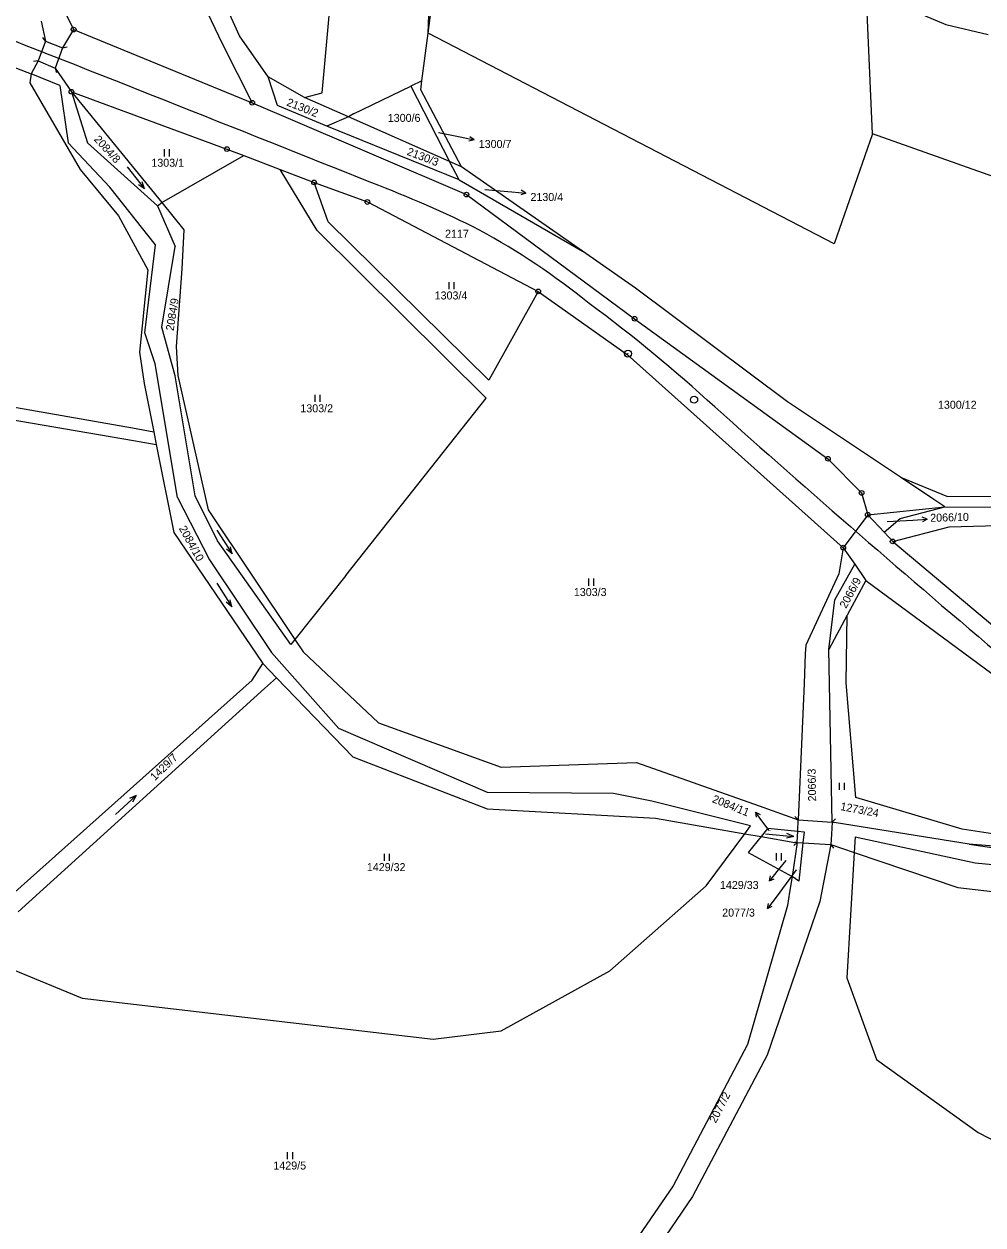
# Model space of a CAD drawing. Extents: x -795483 to -789093, y -1112258 to -1108741.
# Drawn here: x -793555.1 to -793351.3, y -1109958.4 to -1109703.2 of the extents above; entities that cross this region are included whole.
import ezdxf

# ---------------------------------------------------------------- set-up
doc = ezdxf.new("R2010")
doc.units = 0
for name, color, linetype in [('Komunikace', 7, 'Continuous'), ('Popis vodovodních řadů', 7, 'Continuous'), ('Vrstva 1', 7, 'Continuous'), ('Vrstva 10', 7, 'Continuous'), ('Vrstva 14', 7, 'Continuous'), ('Vrstva 16', 7, 'Continuous'), ('Vrstva 2', 7, 'Continuous'), ('Vrstva 23', 7, 'Continuous'), ('Vrstva 28', 7, 'Continuous')]:
    doc.layers.add(name, color=color, linetype=linetype)

msp = doc.modelspace()

# ---------------------------------------------------------------- linework, layer by layer
at = {"layer": 'Komunikace'}
for p, q in [((-793466.96, -1109726.27), (-793462.35, -1109727.25)), ((-793457.13, -1109738.38), (-793451.42, -1109738.89)), ((-793371.63, -1109808.94), (-793366.16, -1109808.64)), ((-793396.7, -1109874.62), (-793397.84, -1109873.1)), ((-793390.95, -1109882.95), (-793395.25, -1109888.78)), ((-793393.18, -1109880.94), (-793394.78, -1109882.97))]:
    msp.add_line(p, q, dxfattribs=at)
at = {"layer": 'Popis vodovodních řadů'}
for p, q in [((-793550.47, -1109706.86), (-793551.08, -1109706.08)), ((-793546.84, -1109708.32), (-793545.88, -1109708.08)), ((-793552.03, -1109711.08), (-793553.01, -1109711.18)), ((-793548.41, -1109712.62), (-793548.12, -1109713.57)), ((-793390.51, -1109872.33), (-793391.22, -1109871.64)), ((-793383.33, -1109872.82), (-793382.6, -1109872.15)), ((-793390.72, -1109877.15), (-793391.49, -1109877.77)), ((-793383.62, -1109877.58), (-793383.03, -1109878.37))]:
    msp.add_line(p, q, dxfattribs=at)
at = {"layer": 'Vrstva 1'}
for p, q in [((-793469.16, -1109705.19), (-793459.41, -1109631.23)), ((-793491.66, -1109717.88), (-793485.12, -1109644.17)), ((-793509.24, -1109705.72), (-793535.68, -1109647.92)), ((-793540.46, -1109649.4), (-793512.96, -1109707.35)), ((-793552.57, -1109688.08), (-793544.5, -1109704.41)), ((-793469.16, -1109705.19), (-793468.41, -1109686.73)), ((-793614.32, -1109690.14), (-793553.56, -1109713.84)), ((-793374.73, -1109726.6), (-793376.04, -1109697.4)), ((-793368.2, -1109699.51), (-793359.13, -1109703.34)), ((-793551.4, -1109702.65), (-793550.47, -1109706.86)), ((-793359.13, -1109703.34), (-793350.15, -1109705.5)), ((-793550.47, -1109706.86), (-793552.03, -1109711.08)), ((-793544.5, -1109704.41), (-793546.84, -1109708.32)), ((-793544.5, -1109704.41), (-793506.56, -1109719.99)), ((-793503.19, -1109714.44), (-793509.24, -1109705.72)), ((-793470.5, -1109715.31), (-793469.16, -1109705.19)), ((-793382.89, -1109749.93), (-793469.16, -1109705.19)), ((-793546.84, -1109708.32), (-793548.41, -1109712.62)), ((-793512.96, -1109707.35), (-793506.56, -1109719.99)), ((-793552.03, -1109711.08), (-793553.56, -1109713.84)), ((-793553.56, -1109713.84), (-793553.78, -1109715.72)), ((-793547.43, -1109716.29), (-793553.56, -1109713.84)), ((-793548.41, -1109712.62), (-793544.98, -1109717.63)), ((-793501.17, -1109720.54), (-793503.19, -1109714.44)), ((-793495.44, -1109718.85), (-793503.19, -1109714.44)), ((-793553.78, -1109715.72), (-793543.1, -1109734.18)), ((-793547.43, -1109716.29), (-793545.65, -1109728.46)), ((-793485.06, -1109722.32), (-793472.84, -1109716.42)), ((-793470.5, -1109715.31), (-793472.84, -1109716.42)), ((-793472.84, -1109716.42), (-793464.62, -1109732.49)), ((-793470.75, -1109717.24), (-793470.5, -1109715.31)), ((-793544.98, -1109717.63), (-793541.55, -1109728.46)), ((-793544.98, -1109717.63), (-793511.95, -1109729.81)), ((-793544.98, -1109717.63), (-793525.75, -1109741.2)), ((-793495.44, -1109718.85), (-793491.66, -1109717.88)), ((-793486.1, -1109722.98), (-793495.44, -1109718.85)), ((-793462.05, -1109733.62), (-793470.75, -1109717.24)), ((-793506.56, -1109719.99), (-793500.38, -1109722.64)), ((-793490.71, -1109724.96), (-793501.17, -1109720.54)), ((-793500.38, -1109722.64), (-793461.04, -1109739.48)), ((-793486.1, -1109722.98), (-793490.71, -1109724.96)), ((-793485.06, -1109722.32), (-793486.1, -1109722.98)), ((-793464.62, -1109732.49), (-793486.1, -1109722.98)), ((-793462.6, -1109736.35), (-793490.71, -1109724.96)), ((-793374.73, -1109726.6), (-793382.89, -1109749.93)), ((-793309.98, -1109749.51), (-793374.73, -1109726.6)), ((-793536.78, -1109737.89), (-793545.65, -1109728.46)), ((-793526.67, -1109741.86), (-793541.55, -1109728.46)), ((-793511.95, -1109729.81), (-793508.33, -1109731.19)), ((-793525.75, -1109741.2), (-793508.33, -1109731.19)), ((-793508.33, -1109731.19), (-793500.59, -1109734.15)), ((-793543.1, -1109734.18), (-793534.95, -1109743.97)), ((-793492.74, -1109747.09), (-793500.59, -1109734.15)), ((-793500.59, -1109734.15), (-793493.41, -1109736.89)), ((-793462.6, -1109736.35), (-793464.62, -1109732.49)), ((-793462.05, -1109733.62), (-793464.62, -1109732.49)), ((-793436.36, -1109751.51), (-793462.05, -1109733.62)), ((-793490.44, -1109745.31), (-793493.41, -1109736.89)), ((-793493.41, -1109736.89), (-793482.08, -1109741.06)), ((-793462.6, -1109736.35), (-793436.36, -1109751.51)), ((-793527.12, -1109750.19), (-793536.78, -1109737.89)), ((-793461.04, -1109739.48), (-793425.3, -1109765.86)), ((-793526.67, -1109741.86), (-793525.75, -1109741.2)), ((-793526.67, -1109741.86), (-793522.91, -1109750.52)), ((-793525.75, -1109741.2), (-793521.07, -1109746.94)), ((-793482.08, -1109741.06), (-793445.79, -1109760.07)), ((-793534.95, -1109743.97), (-793528.71, -1109755.45)), ((-793521.07, -1109746.94), (-793521.5, -1109755.29)), ((-793456.86, -1109782.74), (-793492.74, -1109747.09)), ((-793456.28, -1109778.9), (-793490.44, -1109745.31)), ((-793529.38, -1109768.88), (-793527.12, -1109750.19)), ((-793525.77, -1109767.68), (-793522.91, -1109750.52)), ((-793425.08, -1109759.36), (-793436.36, -1109751.51)), ((-793521.5, -1109755.29), (-793522.69, -1109771.75)), ((-793528.71, -1109755.45), (-793530.52, -1109772.99)), ((-793445.79, -1109760.07), (-793456.28, -1109778.9)), ((-793445.79, -1109760.07), (-793426.89, -1109773.45)), ((-793392.79, -1109783.52), (-793425.08, -1109759.36)), ((-793522.95, -1109778.01), (-793525.77, -1109767.68)), ((-793425.3, -1109765.86), (-793384.21, -1109795.61)), ((-793640.04, -1109769.96), (-793531.97, -1109789.07)), ((-793527.2, -1109775.42), (-793529.38, -1109768.88)), ((-793640.89, -1109772.9), (-793531.81, -1109791.74)), ((-793530.52, -1109772.99), (-793529.53, -1109779.59)), ((-793522.69, -1109771.75), (-793522.35, -1109777.91)), ((-793522.44, -1109803.86), (-793527.2, -1109775.42)), ((-793426.89, -1109773.45), (-793380.97, -1109814.51)), ((-793518.69, -1109803.49), (-793522.95, -1109778.01)), ((-793522.35, -1109777.91), (-793515.91, -1109806.46)), ((-793529.53, -1109779.59), (-793527.49, -1109789.86)), ((-793486.68, -1109820.4), (-793456.86, -1109782.74)), ((-793368.82, -1109799.54), (-793392.79, -1109783.52)), ((-793531.97, -1109789.07), (-793527.49, -1109789.86)), ((-793527.49, -1109789.86), (-793526.95, -1109792.58)), ((-793531.81, -1109791.74), (-793526.95, -1109792.58)), ((-793526.95, -1109792.58), (-793523.23, -1109811.31)), ((-793384.21, -1109795.61), (-793377.05, -1109802.89)), ((-793368.82, -1109799.54), (-793358.79, -1109803.62)), ((-793361.72, -1109804.29), (-793368.82, -1109799.54)), ((-793513.95, -1109813.03), (-793518.69, -1109803.49)), ((-793377.05, -1109802.89), (-793375.74, -1109807.52)), ((-793358.79, -1109803.62), (-793326.53, -1109803.56)), ((-793522.44, -1109803.86), (-793515.63, -1109817.09)), ((-793375.74, -1109807.52), (-793359.41, -1109805.84)), ((-793368.88, -1109808.34), (-793359.41, -1109805.84)), ((-793359.41, -1109805.84), (-793361.72, -1109804.29)), ((-793359.41, -1109805.84), (-793312.72, -1109806.03)), ((-793515.91, -1109806.46), (-793497.48, -1109834.05)), ((-793375.74, -1109807.52), (-793380.97, -1109814.51)), ((-793375.74, -1109807.52), (-793372.3, -1109811.21)), ((-793372.3, -1109811.21), (-793368.88, -1109808.34)), ((-793358.42, -1109810.09), (-793312.07, -1109808.76)), ((-793523.23, -1109811.31), (-793504.3, -1109839.14)), ((-793372.3, -1109811.21), (-793370.46, -1109813.18)), ((-793370.46, -1109813.18), (-793358.42, -1109810.09)), ((-793498.34, -1109835.09), (-793513.95, -1109813.03)), ((-793370.46, -1109813.18), (-793347.88, -1109832.1)), ((-793380.97, -1109814.51), (-793381.93, -1109820.08)), ((-793380.97, -1109814.51), (-793378.52, -1109818.04)), ((-793515.63, -1109817.09), (-793502.43, -1109836.81)), ((-793382.72, -1109825.6), (-793378.52, -1109818.04)), ((-793378.52, -1109818.04), (-793376.14, -1109821.47)), ((-793486.68, -1109820.4), (-793497.48, -1109834.05)), ((-793381.93, -1109820.08), (-793388.94, -1109835.25)), ((-793376.14, -1109821.47), (-793380.14, -1109828.87)), ((-793376.14, -1109821.47), (-793346.41, -1109843.41)), ((-793384.05, -1109836.11), (-793382.72, -1109825.6)), ((-793380.14, -1109828.87), (-793384.05, -1109836.11)), ((-793380.31, -1109843.21), (-793380.14, -1109828.87)), ((-793497.48, -1109834.05), (-793498.34, -1109835.09)), ((-793497.48, -1109834.05), (-793495.76, -1109836.62)), ((-793488.18, -1109852.93), (-793502.43, -1109836.81)), ((-793495.76, -1109836.62), (-793479.72, -1109851.69)), ((-793388.94, -1109835.25), (-793389.02, -1109837.08)), ((-793383.33, -1109872.82), (-793384.05, -1109836.11)), ((-793506.59, -1109842.64), (-793504.3, -1109839.14)), ((-793504.3, -1109839.14), (-793501.42, -1109842.13)), ((-793389.02, -1109837.08), (-793389.28, -1109843.34)), ((-793559.02, -1109889.45), (-793506.59, -1109842.64)), ((-793503.93, -1109844.41), (-793556.32, -1109891.9)), ((-793501.42, -1109842.13), (-793503.93, -1109844.41)), ((-793501.42, -1109842.13), (-793485.21, -1109858.96)), ((-793389.28, -1109843.34), (-793390.51, -1109872.33)), ((-793378.31, -1109867.59), (-793380.31, -1109843.21)), ((-793479.72, -1109851.69), (-793453.65, -1109861.12)), ((-793456.56, -1109866.53), (-793488.18, -1109852.93)), ((-793485.21, -1109858.96), (-793456.61, -1109870.01)), ((-793453.65, -1109861.12), (-793424.89, -1109860.17)), ((-793424.89, -1109860.17), (-793398.84, -1109869.38)), ((-793429.78, -1109866.75), (-793456.56, -1109866.53)), ((-793421.64, -1109868.4), (-793429.78, -1109866.75)), ((-793355.72, -1109874.3), (-793378.31, -1109867.59)), ((-793456.61, -1109870.01), (-793420.88, -1109871.99)), ((-793400.66, -1109873.59), (-793421.64, -1109868.4)), ((-793398.84, -1109869.38), (-793390.51, -1109872.33)), ((-793420.88, -1109871.99), (-793401.88, -1109875.28)), ((-793390.51, -1109872.33), (-793383.33, -1109872.82)), ((-793410.07, -1109886.33), (-793401.88, -1109875.28)), ((-793401.88, -1109875.28), (-793400.66, -1109873.59)), ((-793401.88, -1109875.28), (-793398.4, -1109875.88)), ((-793396.99, -1109874.14), (-793398.4, -1109875.88)), ((-793396.99, -1109874.14), (-793390.62, -1109874.76)), ((-793390.62, -1109874.76), (-793389.28, -1109874.89)), ((-793389.28, -1109874.89), (-793389.53, -1109877.22)), ((-793383.33, -1109872.82), (-793382.88, -1109872.9)), ((-793354.18, -1109877.52), (-793382.88, -1109872.9)), ((-793324.75, -1109879.09), (-793355.72, -1109874.3)), ((-793398.4, -1109875.88), (-793401.16, -1109879.28)), ((-793398.4, -1109875.88), (-793391.22, -1109877.13)), ((-793390.72, -1109877.15), (-793391.84, -1109884.36)), ((-793390.72, -1109877.15), (-793391.22, -1109877.13)), ((-793390.72, -1109877.15), (-793389.53, -1109877.22)), ((-793389.53, -1109877.22), (-793390.41, -1109885.36)), ((-793389.53, -1109877.22), (-793383.62, -1109877.58)), ((-793383.62, -1109877.58), (-793385.91, -1109889.7)), ((-793383.62, -1109877.58), (-793378.65, -1109879.26)), ((-793378.45, -1109875.92), (-793378.65, -1109879.26)), ((-793378.45, -1109875.92), (-793352.93, -1109881.45)), ((-793354.18, -1109877.52), (-793326.21, -1109881.56)), ((-793327.95, -1109879.53), (-793354.18, -1109877.52)), ((-793401.16, -1109879.28), (-793391.84, -1109884.36)), ((-793378.65, -1109879.26), (-793380.21, -1109905.93)), ((-793378.65, -1109879.26), (-793356.64, -1109886.68)), ((-793352.93, -1109881.45), (-793328.84, -1109883.75)), ((-793391.84, -1109884.36), (-793392.35, -1109887.68)), ((-793390.41, -1109885.36), (-793391.84, -1109884.36)), ((-793430.55, -1109904.45), (-793410.07, -1109886.33)), ((-793392.35, -1109887.68), (-793392.8, -1109890.57)), ((-793356.64, -1109886.68), (-793329.64, -1109889.83)), ((-793392.8, -1109890.57), (-793401.28, -1109920.08)), ((-793385.91, -1109889.7), (-793397.16, -1109922.35)), ((-793559.32, -1109903.39), (-793542.69, -1109910.24)), ((-793453.63, -1109917.14), (-793430.55, -1109904.45)), ((-793380.21, -1109905.93), (-793373.9, -1109923.26)), ((-793542.69, -1109910.24), (-793468.12, -1109918.92)), ((-793468.12, -1109918.92), (-793453.63, -1109917.14)), ((-793401.28, -1109920.08), (-793417.08, -1109950.08)), ((-793397.16, -1109922.35), (-793413.02, -1109952.38)), ((-793373.9, -1109923.26), (-793352.32, -1109938.78)), ((-793352.32, -1109938.78), (-793321.38, -1109954.75)), ((-793417.08, -1109950.08), (-793432.99, -1109973.22)), ((-793413.02, -1109952.38), (-793425.78, -1109971.08))]:
    msp.add_line(p, q, dxfattribs=at)
at = {"layer": 'Vrstva 10'}
for centre, radius, start, end in [((-798013.25, -1121043.28), 12180.8, 68.156561, 69.042053), ((-793566.73, -1109963.74), 242.35, 63.4038, 69.3138), ((-793534.32, -1109885.86), 158.31, 51.1304, 61.2738), ((-793630.03, -1110026.63), 328.26, 47.5017, 53.5443), ((-791445.4, -1107588.54), 2945.42, 228.20945, 229.80402)]:
    msp.add_arc(centre, radius, start, end, dxfattribs=at)
at = {"layer": 'Vrstva 16'}
for p, q in [((-793462.35, -1109727.25), (-793459.42, -1109727.88)), ((-793459.42, -1109727.88), (-793460.29, -1109727.18)), ((-793459.42, -1109727.88), (-793460.5, -1109728.16)), ((-793451.42, -1109738.89), (-793448.43, -1109739.15)), ((-793448.43, -1109739.15), (-793449.47, -1109739.56)), ((-793448.43, -1109739.15), (-793449.38, -1109738.57)), ((-793366.16, -1109808.64), (-793363.16, -1109808.48)), ((-793363.16, -1109808.48), (-793364.19, -1109808.03)), ((-793363.16, -1109808.48), (-793364.14, -1109809.03)), ((-793397.84, -1109873.1), (-793399.63, -1109870.69)), ((-793399.63, -1109870.69), (-793399.44, -1109871.79)), ((-793399.63, -1109870.69), (-793398.63, -1109871.2)), ((-793394.78, -1109882.97), (-793396.64, -1109885.33)), ((-793396.64, -1109885.33), (-793396.41, -1109884.23)), ((-793396.64, -1109885.33), (-793395.62, -1109884.85)), ((-793395.25, -1109888.78), (-793397.03, -1109891.19)), ((-793397.03, -1109891.19), (-793396.84, -1109890.09)), ((-793397.03, -1109891.19), (-793396.04, -1109890.69))]:
    msp.add_line(p, q, dxfattribs=at)
at = {"layer": 'Vrstva 2'}
for p, q in [((-793550.47, -1109706.86), (-793546.84, -1109708.32)), ((-793552.03, -1109711.08), (-793548.41, -1109712.62)), ((-793390.62, -1109874.76), (-793390.51, -1109872.33)), ((-793390.72, -1109877.15), (-793390.62, -1109874.76)), ((-793383.33, -1109872.82), (-793383.48, -1109875.36)), ((-793383.48, -1109875.36), (-793383.62, -1109877.58))]:
    msp.add_line(p, q, dxfattribs=at)
at = {"layer": 'Vrstva 23'}
for p, q in [((-793525.19, -1109731.37), (-793525.19, -1109729.87)), ((-793524.19, -1109729.87), (-793524.19, -1109731.37)), ((-793533.13, -1109733.57), (-793529.43, -1109738.29)), ((-793529.43, -1109738.29), (-793530.74, -1109737.42)), ((-793529.43, -1109738.29), (-793529.96, -1109736.8)), ((-793464.68, -1109759.57), (-793464.68, -1109758.07)), ((-793463.68, -1109758.07), (-793463.68, -1109759.57)), ((-793493.16, -1109783.55), (-793493.16, -1109782.05)), ((-793492.16, -1109782.05), (-793492.16, -1109783.55)), ((-793514.05, -1109810.81), (-793510.79, -1109815.85)), ((-793510.79, -1109815.85), (-793512.02, -1109814.86)), ((-793510.79, -1109815.85), (-793511.19, -1109814.32)), ((-793435.03, -1109822.59), (-793435.03, -1109821.09)), ((-793434.03, -1109821.09), (-793434.03, -1109822.59)), ((-793514.06, -1109822.02), (-793510.88, -1109827.1)), ((-793510.88, -1109827.1), (-793512.1, -1109826.1)), ((-793510.88, -1109827.1), (-793511.25, -1109825.56)), ((-793381.78, -1109865.94), (-793381.78, -1109864.44)), ((-793380.78, -1109864.44), (-793380.78, -1109865.94)), ((-793535.64, -1109871.23), (-793531.2, -1109867.19)), ((-793531.2, -1109867.19), (-793532.65, -1109867.83)), ((-793531.2, -1109867.19), (-793531.97, -1109868.57)), ((-793391.49, -1109875.89), (-793392.94, -1109875.25)), ((-793397.47, -1109875.33), (-793391.49, -1109875.89)), ((-793391.49, -1109875.89), (-793393.03, -1109876.25)), ((-793478.46, -1109881.03), (-793478.46, -1109879.53)), ((-793477.46, -1109879.53), (-793477.46, -1109881.03)), ((-793395.18, -1109880.94), (-793395.18, -1109879.44)), ((-793394.18, -1109879.44), (-793394.18, -1109880.94)), ((-793499.03, -1109944.43), (-793499.03, -1109942.93)), ((-793498.03, -1109942.93), (-793498.03, -1109944.43))]:
    msp.add_line(p, q, dxfattribs=at)
at = {"layer": 'Vrstva 28'}
for centre, radius in [((-793544.5, -1109704.41), 0.5), ((-793544.5, -1109704.41), 0.01), ((-793544.98, -1109717.63), 0.5), ((-793544.98, -1109717.63), 0.01), ((-793506.56, -1109719.99), 0.5), ((-793506.56, -1109719.99), 0.01), ((-793511.95, -1109729.81), 0.5), ((-793511.95, -1109729.81), 0.01), ((-793493.41, -1109736.89), 0.5), ((-793493.41, -1109736.89), 0.01), ((-793461.04, -1109739.48), 0.5), ((-793461.04, -1109739.48), 0.01), ((-793482.08, -1109741.06), 0.5), ((-793482.08, -1109741.06), 0.01), ((-793445.79, -1109760.07), 0.5), ((-793445.79, -1109760.07), 0.01), ((-793425.3, -1109765.86), 0.5), ((-793425.3, -1109765.86), 0.01), ((-793426.71, -1109773.28), 0.75), ((-793426.71, -1109773.28), 0.01), ((-793412.65, -1109783.07), 0.75), ((-793412.65, -1109783.07), 0.01), ((-793384.21, -1109795.61), 0.5), ((-793384.21, -1109795.61), 0.01), ((-793377.05, -1109802.89), 0.5), ((-793377.05, -1109802.89), 0.01), ((-793375.74, -1109807.52), 0.5), ((-793375.74, -1109807.52), 0.01), ((-793380.97, -1109814.51), 0.5), ((-793370.46, -1109813.18), 0.5), ((-793370.46, -1109813.18), 0.01), ((-793380.97, -1109814.51), 0.01)]:
    msp.add_circle(centre, radius, dxfattribs=at)

# ---------------------------------------------------------------- texts
at = {"layer": 'Vrstva 14'}
for s, rotation, p in [('2130/2', 338.2384, (-793499.39, -1109720.52)), ('2084/8', 312.2854, (-793540.3, -1109727.84)), ('2130/3', 338.8679, (-793473.82, -1109730.99)), ('2084/9', 80.8052, (-793523.26, -1109768.52)), ('2084/10', 299.048, (-793522.19, -1109810.41)), ('2066/9', 61.7696, (-793380.36, -1109827.55)), ('1429/7', 44.1083, (-793527.24, -1109864.13)), ('2066/3', 91.0357, (-793386.71, -1109868.4)), ('1273/24', 349.2815, (-793381.67, -1109870.24)), ('2077/2', 62.9838, (-793408.03, -1109936.9))]:
    msp.add_text(s, height=1.7, rotation=rotation, dxfattribs=at).set_placement(p)
for s, height, p in [('1300/6', 1.7, (-793477.75, -1109724.04)), ('1300/7', 0.1, (-793466.96, -1109726.27)), ('1303/1', 1.7, (-793527.99, -1109733.57)), ('2130/4', 0.1, (-793457.13, -1109738.38)), ('2117', 1.7, (-793465.58, -1109748.65)), ('1303/4', 1.7, (-793467.79, -1109761.77)), ('1300/12', 1.7, (-793360.84, -1109784.99)), ('1303/2', 1.7, (-793496.33, -1109785.75)), ('2066/10', 0.1, (-793371.63, -1109808.94)), ('1303/3', 1.7, (-793438.21, -1109824.79)), ('2084/11', 0.1, (-793396.7, -1109874.62)), ('1429/32', 1.7, (-793482.2, -1109883.23)), ('1429/33', 0.1, (-793393.18, -1109880.94)), ('2077/3', 0.1, (-793390.95, -1109882.95)), ('1429/5', 1.7, (-793502.06, -1109946.63))]:
    msp.add_text(s, height=height, dxfattribs=at).set_placement(p)
at = {"layer": 'Vrstva 16'}
for s, p in [('1300/7', (-793458.42, -1109729.58)), ('2130/4', (-793447.43, -1109740.85)), ('1429/33', (-793407.16, -1109887.03)), ('2077/3', (-793406.69, -1109892.89))]:
    msp.add_text(s, height=1.7, dxfattribs=at).set_placement(p)
for s, rotation, p in [('2066/10', 1.451, (-793362.46, -1109809.02)), ('2084/11', 337.7359, (-793408.96, -1109868.53))]:
    msp.add_text(s, height=1.7, rotation=rotation, dxfattribs=at).set_placement(p)

doc.saveas('drawing.dxf')
